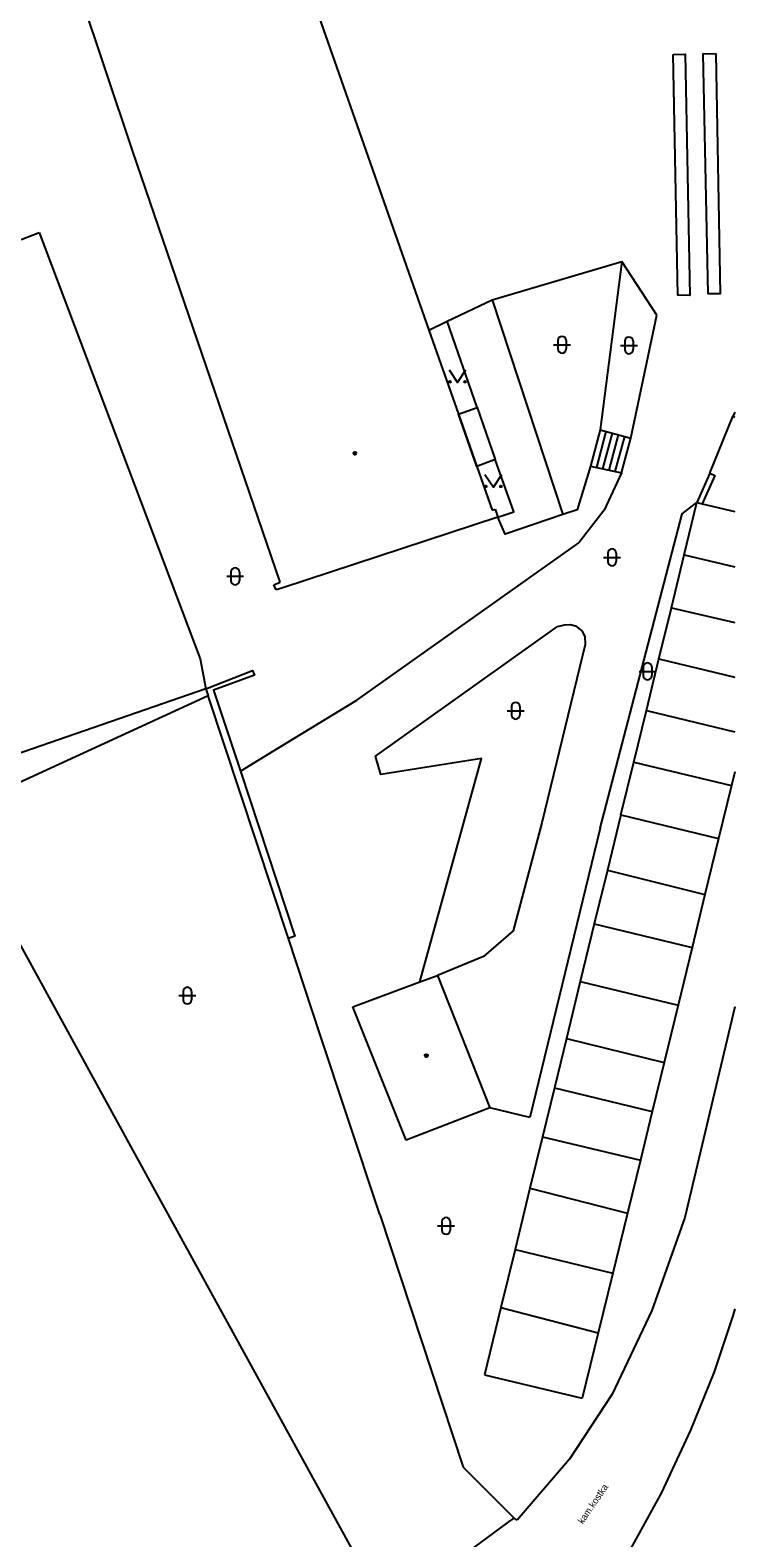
# Model space of a CAD drawing. Extents: x -600391 to -599491, y -1160176 to -1159402.
# Drawn here: x -599532.6 to -599490.8, y -1159838.3 to -1159748.8 of the extents above; entities that cross this region are included whole.
import ezdxf

# ---------------------------------------------------------------- set-up
doc = ezdxf.new("R2010")
doc.units = 0
for name, color, linetype in [('Level 10', 7, 'Continuous'), ('Level 11', 7, 'Continuous'), ('Level 24', 7, 'Continuous'), ('Level 36', 7, 'Continuous'), ('Level 39', 7, 'Continuous'), ('Level 40', 7, 'Continuous'), ('Level 5', 7, 'Continuous'), ('Level 51', 7, 'Continuous'), ('Level 52', 7, 'Continuous'), ('Level 7', 7, 'Continuous'), ('Level 8', 7, 'Continuous')]:
    doc.layers.add(name, color=color, linetype=linetype)

msp = doc.modelspace()

# ---------------------------------------------------------------- linework, layer by layer
at = {"layer": 'Level 10'}
for points in [[(-599490.773, -1159806.762), (-599493.75, -1159819.25), (-599495.7, -1159824.77), (-599498.06, -1159829.73), (-599500.59, -1159833.6), (-599503.68, -1159837.21)], [(-599490.773, -1159824.681), (-599490.89, -1159825.1), (-599492, -1159828.42), (-599493.41, -1159831.88), (-599495.14, -1159835.61), (-599496.44, -1159837.99), (-599497.07, -1159839.08)]]:
    msp.add_lwpolyline(points, dxfattribs=at)
at = {"layer": 'Level 11'}
for points in [[(-599494.43, -1159750.27), (-599493.73, -1159750.26), (-599493.44, -1159764.57), (-599494.15, -1159764.56), (-599494.43, -1159750.27)], [(-599492.65, -1159750.22), (-599491.91, -1159750.24), (-599491.65, -1159764.48), (-599492.36, -1159764.48), (-599492.65, -1159750.22)], [(-599505.18, -1159764.83), (-599497.48, -1159762.55)], [(-599497.48, -1159762.55), (-599498.76, -1159772.54)], [(-599495.4, -1159765.73), (-599497.48, -1159762.55)], [(-599507.84, -1159766.1), (-599505.18, -1159764.83)], [(-599505.18, -1159764.83), (-599500.98, -1159777.57)], [(-599496.94, -1159773.04), (-599495.4, -1159765.73)], [(-599508.93, -1159766.62), (-599507.84, -1159766.1)], [(-599506.06, -1159771.22), (-599507.84, -1159766.1)], [(-599506.06, -1159771.22), (-599504.99, -1159774.3)], [(-599498.76, -1159772.54), (-599499.33, -1159774.7)], [(-599498.96, -1159774.78), (-599498.4, -1159772.64)], [(-599498.76, -1159772.54), (-599496.94, -1159773.04)], [(-599498.6, -1159774.86), (-599498.03, -1159772.74)], [(-599498.23, -1159774.93), (-599497.67, -1159772.84)], [(-599497.87, -1159775.01), (-599497.3, -1159772.94)], [(-599497.5, -1159775.09), (-599496.94, -1159773.04)], [(-599504.84, -1159777.73), (-599503.89, -1159777.4), (-599504.99, -1159774.3)], [(-599499.33, -1159774.7), (-599500.12, -1159777.28), (-599500.98, -1159777.57)], [(-599499.33, -1159774.7), (-599497.5, -1159775.09)], [(-599497.5, -1159775.09), (-599498.52, -1159777.31), (-599500.02, -1159779.25)], [(-599522.15, -1159787.9), (-599555.03, -1159799.28), (-599569.11, -1159775.68)], [(-599498.76, -1159796.17), (-599493.89, -1159777.52), (-599493.02, -1159776.86)], [(-599500.98, -1159777.57), (-599504.39, -1159778.73), (-599504.84, -1159777.73)], [(-599520.11, -1159792.78), (-599517.85, -1159791.41), (-599513.2, -1159788.58), (-599500.02, -1159779.25)], [(-599509.47, -1159805.29), (-599505.8, -1159792.04), (-599511.78, -1159792.99), (-599512.09, -1159791.89), (-599501.29, -1159784.21)], [(-599501.29, -1159784.21), (-599500.88, -1159784.1), (-599500.53, -1159784.09), (-599500.22, -1159784.16), (-599499.94, -1159784.39), (-599499.86, -1159784.47), (-599499.67, -1159784.8), (-599499.65, -1159785.27), (-599499.82, -1159785.92)], [(-599499.82, -1159785.92), (-599502.23, -1159795.86), (-599503.92, -1159802.26), (-599505.69, -1159803.77), (-599508.42, -1159804.9)], [(-599522.15, -1159787.9), (-599519.39, -1159786.81), (-599519.28, -1159787.09), (-599521.7, -1159787.98), (-599520.11, -1159792.78)], [(-599517.26, -1159802.71), (-599522.01, -1159788.32)], [(-599520.11, -1159792.78), (-599516.88, -1159802.57), (-599517.26, -1159802.71)], [(-599498.76, -1159796.17), (-599502.94, -1159813.33)], [(-599498.33, -1159798.65), (-599492.55, -1159800.11)], [(-599556.63, -1159819.02), (-599563.15, -1159807.58), (-599555.84, -1159809.6), (-599534.53, -1159800.64), (-599526.6, -1159815.07)], [(-599500.76, -1159808.64), (-599494.97, -1159810.06)], [(-599502.94, -1159813.33), (-599505.31, -1159812.75)]]:
    msp.add_lwpolyline(points, dxfattribs=at)
at = {"layer": 'Level 24'}
for points in [[(-599507.17, -1159771.61), (-599506.06, -1159771.22)], [(-599506.08, -1159774.71), (-599507.17, -1159771.61)], [(-599506.06, -1159771.22), (-599504.99, -1159774.3)], [(-599504.99, -1159774.3), (-599506.08, -1159774.71)]]:
    msp.add_lwpolyline(points, dxfattribs=at)
at = {"layer": 'Level 36'}
for p, q in [((-599501.526, -1159767.496), (-599500.526, -1159767.496)), ((-599501.276, -1159767.246), (-599501.276, -1159767.746)), ((-599500.776, -1159767.246), (-599500.776, -1159767.746)), ((-599497.556, -1159767.536), (-599496.556, -1159767.536)), ((-599497.306, -1159767.286), (-599497.306, -1159767.786)), ((-599496.806, -1159767.286), (-599496.806, -1159767.786)), ((-599498.306, -1159779.856), (-599498.306, -1159780.356)), ((-599497.806, -1159779.856), (-599497.806, -1159780.356)), ((-599520.666, -1159780.976), (-599520.666, -1159781.476)), ((-599520.166, -1159780.976), (-599520.166, -1159781.476)), ((-599498.556, -1159780.106), (-599497.556, -1159780.106)), ((-599520.916, -1159781.226), (-599519.916, -1159781.226)), ((-599496.456, -1159786.866), (-599495.456, -1159786.866)), ((-599496.206, -1159786.616), (-599496.206, -1159787.116)), ((-599495.706, -1159786.616), (-599495.706, -1159787.116)), ((-599504.026, -1159788.956), (-599504.026, -1159789.456)), ((-599503.526, -1159788.956), (-599503.526, -1159789.456)), ((-599504.276, -1159789.206), (-599503.276, -1159789.206)), ((-599523.506, -1159805.846), (-599523.506, -1159806.346)), ((-599523.006, -1159805.846), (-599523.006, -1159806.346)), ((-599523.756, -1159806.096), (-599522.756, -1159806.096)), ((-599508.406, -1159819.756), (-599507.406, -1159819.756)), ((-599508.156, -1159819.506), (-599508.156, -1159820.006)), ((-599507.656, -1159819.506), (-599507.656, -1159820.006))]:
    msp.add_line(p, q, dxfattribs=at)
for points in [[(-599507.73, -1159768.99), (-599507.23, -1159769.74), (-599506.73, -1159768.99)], [(-599505.6, -1159775.2), (-599505.1, -1159775.95), (-599504.6, -1159775.2)]]:
    msp.add_lwpolyline(points, dxfattribs=at)
for centre in [(-599507.68, -1159769.69), (-599506.781, -1159769.69), (-599505.55, -1159775.9), (-599504.651, -1159775.9)]:
    msp.add_circle(centre, 0.05, dxfattribs=at)
for centre, start, end in [((-599501.026, -1159767.246), 0, 180), ((-599497.056, -1159767.286), 0, 180), ((-599501.026, -1159767.746), 180, 0), ((-599497.056, -1159767.786), 180, 0), ((-599498.056, -1159779.856), 0, 180), ((-599520.416, -1159780.976), 0, 180), ((-599498.056, -1159780.356), 180, 0), ((-599520.416, -1159781.476), 180, 0), ((-599495.956, -1159786.616), 0, 180), ((-599495.956, -1159787.116), 180, 0), ((-599503.776, -1159788.956), 0, 180), ((-599503.776, -1159789.456), 180, 0), ((-599523.256, -1159805.846), 0, 180), ((-599523.256, -1159806.346), 180, 0), ((-599507.906, -1159819.506), 0, 180), ((-599507.906, -1159820.006), 180, 0)]:
    msp.add_arc(centre, 0.25, start, end, dxfattribs=at)
at = {"layer": 'Level 39'}
for centre, radius in [((-599513.32, -1159773.93), 0.09), ((-599513.32, -1159773.93), 0.0398), ((-599509.08, -1159809.66), 0.09), ((-599509.08, -1159809.66), 0.0398)]:
    msp.add_circle(centre, radius, dxfattribs=at)
at = {"layer": 'Level 5'}
msp.add_line((-599492.72, -1159776.93), (-599490.773, -1159777.387), dxfattribs=at)
for points in [[(-599519.05, -1159737.74), (-599508.93, -1159766.62)], [(-599526.51, -1159755.98), (-599531.22, -1159741.9)], [(-599517.74, -1159781.57), (-599526.51, -1159755.98)], [(-599508.93, -1159766.62), (-599507.17, -1159771.61)], [(-599507.17, -1159771.61), (-599506.08, -1159774.71)], [(-599506.08, -1159774.71), (-599505.17, -1159777.31)], [(-599505.17, -1159777.31), (-599505, -1159777.25)], [(-599505, -1159777.25), (-599504.84, -1159777.73)], [(-599497.53, -1159795.38), (-599496.77, -1159792.25), (-599496.02, -1159789.18), (-599495.28, -1159786.13), (-599494.54, -1159783.1), (-599493.78, -1159779.96), (-599493.02, -1159776.86)], [(-599493.02, -1159776.86), (-599492.72, -1159776.93)], [(-599504.84, -1159777.73), (-599517.59, -1159781.92)], [(-599518.12, -1159781.73), (-599517.74, -1159781.57)], [(-599517.99, -1159782.03), (-599518.12, -1159781.73)], [(-599517.59, -1159781.92), (-599517.99, -1159782.03)], [(-599490.773, -1159792.818), (-599490.97, -1159793.63), (-599491.74, -1159796.78)], [(-599497.53, -1159795.38), (-599498.33, -1159798.65), (-599499.11, -1159801.85), (-599499.94, -1159805.27), (-599500.76, -1159808.64), (-599501.47, -1159811.57), (-599502.18, -1159814.47), (-599502.93, -1159817.52), (-599503.81, -1159821.15), (-599504.65, -1159824.6), (-599505.62, -1159828.59)], [(-599491.74, -1159796.78), (-599492.55, -1159800.11), (-599493.31, -1159803.25), (-599494.14, -1159806.66), (-599494.97, -1159810.06), (-599495.68, -1159812.97), (-599496.38, -1159815.86), (-599497.15, -1159819.01), (-599498.02, -1159822.56), (-599498.88, -1159826.1), (-599499.83, -1159829.98)], [(-599509.47, -1159805.29), (-599508.42, -1159804.9)], [(-599508.42, -1159804.9), (-599505.31, -1159812.75)], [(-599513.43, -1159806.76), (-599509.47, -1159805.29)], [(-599510.27, -1159814.68), (-599513.43, -1159806.76)], [(-599505.31, -1159812.75), (-599510.27, -1159814.68)], [(-599505.62, -1159828.59), (-599499.83, -1159829.98)]]:
    msp.add_lwpolyline(points, dxfattribs=at)
at = {"layer": 'Level 51'}
for points in [[(-599515.37, -1159808.43), (-599517.26, -1159802.71)], [(-599513.75, -1159813.31), (-599515.37, -1159808.43)], [(-599511.84, -1159819.09), (-599513.75, -1159813.31)], [(-599526.6, -1159815.07), (-599511.44, -1159842.67)], [(-599511.84, -1159819.09), (-599506.89, -1159834.06)], [(-599506.89, -1159834.06), (-599503.87, -1159837.09)], [(-599511.44, -1159842.67), (-599504.18, -1159837.32), (-599503.87, -1159837.09)], [(-599503.68, -1159837.21), (-599503.87, -1159837.09)]]:
    msp.add_lwpolyline(points, dxfattribs=at)
at = {"layer": 'Level 52'}
for p, q in [((-599493.78, -1159779.96), (-599490.773, -1159780.665)), ((-599494.54, -1159783.1), (-599490.773, -1159783.97)), ((-599495.28, -1159786.13), (-599490.773, -1159787.202)), ((-599496.02, -1159789.18), (-599490.773, -1159790.449))]:
    msp.add_line(p, q, dxfattribs=at)
for points in [[(-599496.77, -1159792.25), (-599490.97, -1159793.63)], [(-599497.53, -1159795.38), (-599491.74, -1159796.78)], [(-599499.11, -1159801.85), (-599493.31, -1159803.25)], [(-599499.94, -1159805.27), (-599494.14, -1159806.66)], [(-599501.47, -1159811.57), (-599495.68, -1159812.97)], [(-599502.18, -1159814.47), (-599496.38, -1159815.86)], [(-599502.93, -1159817.52), (-599497.15, -1159819.01)], [(-599503.81, -1159821.15), (-599498.02, -1159822.56)], [(-599504.65, -1159824.6), (-599498.88, -1159826.1)]]:
    msp.add_lwpolyline(points, dxfattribs=at)
at = {"layer": 'Level 7'}
for p in [(-599490.773, -1159771.486), (-599490.773, -1159771.806)]:
    msp.add_line(p, (-599490.89, -1159771.76), dxfattribs=at)
for points in [[(-599533.11, -1159761.26), (-599532.05, -1159760.84)], [(-599532.05, -1159760.84), (-599522.49, -1159786.13), (-599522.15, -1159787.9)], [(-599492.25, -1159775.12), (-599493.02, -1159776.86)], [(-599492.25, -1159775.12), (-599491.97, -1159775.24), (-599492.72, -1159776.93)], [(-599522.15, -1159787.9), (-599522.01, -1159788.32)], [(-599522.01, -1159788.32), (-599563.37, -1159807.32)]]:
    msp.add_lwpolyline(points, dxfattribs=at)
at = {"layer": 'Level 8'}
msp.add_lwpolyline([(-599492.25, -1159775.12), (-599490.89, -1159771.76)], dxfattribs=at)

# ---------------------------------------------------------------- texts
at = {"layer": 'Level 40'}
msp.add_text('kam.kostka', height=0.4, rotation=55.649, dxfattribs=at).set_placement((-599499.79, -1159837.47))

doc.saveas('drawing.dxf')
